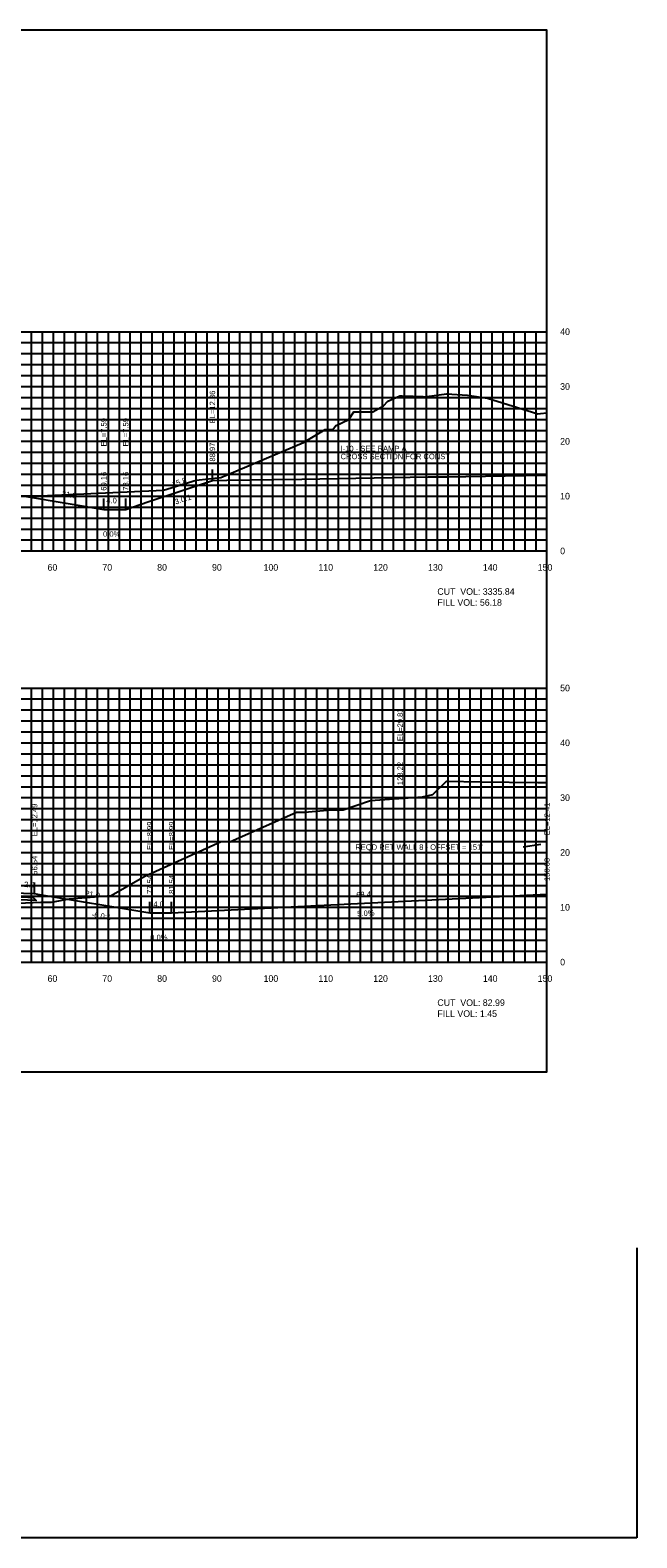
# Model space of a CAD drawing. Extents: x 1797419 to 1809236, y 248759 to 251512.
# Drawn here: x 1803706.7 to 1803817.4, y 249994.4 to 250269.4 of the extents above; entities that cross this region are included whole.
import ezdxf

# ---------------------------------------------------------------- set-up
doc = ezdxf.new("R2010")
doc.units = 0
for name, color, linetype in [('10', 7, 'Continuous'), ('3', 7, 'Continuous'), ('31', 7, 'Continuous'), ('4', 7, 'Continuous'), ('60', 7, 'Continuous'), ('ANNO-TXT', 7, 'Continuous'), ('BASE', 7, 'Continuous'), ('CL-CNST', 7, 'Continuous'), ('Level 32', 7, 'Continuous'), ('Level 55', 7, 'Continuous'), ('Level 62', 7, 'Continuous'), ('M-ROADS', 7, 'Continuous')]:
    doc.layers.add(name, color=color, linetype=linetype)

msp = doc.modelspace()

# ---------------------------------------------------------------- linework, layer by layer
for p, q in [((1803739.97, 250187.29), (1803739.97, 250189.29)), ((1803720.16, 250182.02), (1803720.16, 250184.02)), ((1803724.16, 250182.02), (1803724.16, 250184.02)), ((1803707.54, 250111.92), (1803707.54, 250113.92)), ((1803728.54, 250108.42), (1803728.54, 250110.42)), ((1803728.54, 250108.42), (1803728.54, 250110.42)), ((1803732.54, 250108.42), (1803732.54, 250110.42))]:
    msp.add_line(p, q)
msp.add_lwpolyline([(1803501, 250079.43), (1803801, 250079.43), (1803801, 250269.43), (1803501, 250269.43)], close=True)
at = {"layer": '3'}
msp.add_line((1803796.65, 250120.46), (1803799.9, 250120.96), dxfattribs=at)
at = {"layer": '60'}
for p, q in [((1803801, 250174.43), (1803801, 250214.43)), ((1803801.06, 250214.43), (1803801, 250214.43)), ((1803801.06, 250204.43), (1803801, 250204.43)), ((1803801.06, 250194.43), (1803801, 250194.43)), ((1803801.06, 250184.43), (1803801, 250184.43)), ((1803501, 250174.43), (1803801, 250174.43)), ((1803711, 250174.37), (1803711, 250174.43)), ((1803721, 250174.37), (1803721, 250174.43)), ((1803731, 250174.37), (1803731, 250174.43)), ((1803741, 250174.37), (1803741, 250174.43)), ((1803751, 250174.37), (1803751, 250174.43)), ((1803761, 250174.37), (1803761, 250174.43)), ((1803771, 250174.37), (1803771, 250174.43)), ((1803781, 250174.37), (1803781, 250174.43)), ((1803791, 250174.37), (1803791, 250174.43)), ((1803801, 250174.37), (1803801, 250174.43)), ((1803801.06, 250174.43), (1803801, 250174.43)), ((1803801, 250099.43), (1803801, 250149.43)), ((1803801.06, 250149.43), (1803801, 250149.43)), ((1803801.06, 250139.43), (1803801, 250139.43)), ((1803801.06, 250129.43), (1803801, 250129.43)), ((1803801.06, 250119.43), (1803801, 250119.43)), ((1803801.06, 250109.43), (1803801, 250109.43)), ((1803501, 250099.43), (1803801, 250099.43)), ((1803711, 250099.37), (1803711, 250099.43)), ((1803721, 250099.37), (1803721, 250099.43)), ((1803731, 250099.37), (1803731, 250099.43)), ((1803741, 250099.37), (1803741, 250099.43)), ((1803751, 250099.37), (1803751, 250099.43)), ((1803761, 250099.37), (1803761, 250099.43)), ((1803771, 250099.37), (1803771, 250099.43)), ((1803781, 250099.37), (1803781, 250099.43)), ((1803791, 250099.37), (1803791, 250099.43)), ((1803801, 250099.37), (1803801, 250099.43)), ((1803801.06, 250099.43), (1803801, 250099.43))]:
    msp.add_line(p, q, dxfattribs=at)
at = {"layer": 'BASE'}
msp.add_lwpolyline([(1803584.25, 250108.76), (1803585.25, 250108.8), (1803590, 250108.99), (1803651, 250110.33), (1803701.54, 250111.44), (1803706.29, 250111.25), (1803707.29, 250111.21), (1803707.81, 250110.69), (1803701.54, 250110.94), (1803651, 250109.83), (1803590, 250108.49), (1803583.73, 250108.24)], close=True, dxfattribs=at)
at = {"layer": 'CL-CNST'}
for points in [[(1803539.87, 250186.13), (1803555.67, 250180.86), (1803559, 250179.75), (1803559.68, 250179.75), (1803563, 250179.75), (1803573.05, 250181.43), (1803584, 250183.25), (1803584, 250183.25), (1803586, 250183.33), (1803587.18, 250183.38), (1803587.34, 250183.39), (1803590, 250183.49), (1803648.34, 250184.78), (1803651, 250184.83), (1803693.16, 250185.76), (1803696.61, 250185.62), (1803697.16, 250185.6), (1803699.16, 250185.52), (1803720.16, 250182.02), (1803723.72, 250182.02), (1803724.16, 250182.02), (1803728.2, 250183.37), (1803739.97, 250187.29)], [(1803739.97, 250187.29), (1803742.61, 250187.33), (1803751.19, 250187.47), (1803756.3, 250187.55), (1803779.34, 250187.92), (1803782.94, 250187.98), (1803786.22, 250188.03), (1803800.62, 250188.26), (1803801, 250188.26)], [(1803536.85, 250111.51), (1803559, 250105.97), (1803562.13, 250105.97), (1803563, 250105.97), (1803565.27, 250106.34), (1803584, 250109.47), (1803586, 250109.55), (1803589.95, 250109.71), (1803590, 250109.71), (1803650.98, 250111.05), (1803651, 250111.05), (1803676.68, 250111.61), (1803701.54, 250112.16), (1803705.54, 250112), (1803707.41, 250111.93), (1803707.54, 250111.92), (1803708.09, 250111.83), (1803728.54, 250108.42), (1803732.54, 250108.42), (1803765.21, 250110.05), (1803801, 250111.84)]]:
    msp.add_lwpolyline(points, dxfattribs=at)
at = {"layer": 'Level 55'}
for p, q in [((1803817.39, 250047.28), (1803817.39, 249994.4)), ((1803817.39, 249994.4), (1802790.13, 249994.4))]:
    msp.add_line(p, q, dxfattribs=at)
at = {"layer": 'Level 62'}
for p, q in [((1803501, 250214.43), (1803801, 250214.43)), ((1803501, 250212.43), (1803801, 250212.43)), ((1803707, 250174.43), (1803707, 250214.43)), ((1803709, 250174.43), (1803709, 250214.43)), ((1803711, 250174.43), (1803711, 250214.43)), ((1803713, 250174.43), (1803713, 250214.43)), ((1803715, 250174.43), (1803715, 250214.43)), ((1803717, 250174.43), (1803717, 250214.43)), ((1803719, 250174.43), (1803719, 250214.43)), ((1803721, 250174.43), (1803721, 250214.43)), ((1803723, 250174.43), (1803723, 250214.43)), ((1803725, 250174.43), (1803725, 250214.43)), ((1803727, 250174.43), (1803727, 250214.43)), ((1803729, 250174.43), (1803729, 250214.43)), ((1803731, 250174.43), (1803731, 250214.43)), ((1803733, 250174.43), (1803733, 250214.43)), ((1803735, 250174.43), (1803735, 250214.43)), ((1803737, 250174.43), (1803737, 250214.43)), ((1803739, 250174.43), (1803739, 250214.43)), ((1803741, 250174.43), (1803741, 250214.43)), ((1803743, 250174.43), (1803743, 250214.43)), ((1803745, 250174.43), (1803745, 250214.43)), ((1803747, 250174.43), (1803747, 250214.43)), ((1803749, 250174.43), (1803749, 250214.43)), ((1803751, 250174.43), (1803751, 250214.43)), ((1803753, 250174.43), (1803753, 250214.43)), ((1803755, 250174.43), (1803755, 250214.43)), ((1803757, 250174.43), (1803757, 250214.43)), ((1803759, 250174.43), (1803759, 250214.43)), ((1803761, 250174.43), (1803761, 250214.43)), ((1803763, 250174.43), (1803763, 250214.43)), ((1803765, 250174.43), (1803765, 250214.43)), ((1803767, 250174.43), (1803767, 250214.43)), ((1803769, 250174.43), (1803769, 250214.43)), ((1803771, 250174.43), (1803771, 250214.43)), ((1803773, 250174.43), (1803773, 250214.43)), ((1803775, 250174.43), (1803775, 250214.43)), ((1803777, 250174.43), (1803777, 250214.43)), ((1803779, 250174.43), (1803779, 250214.43)), ((1803781, 250174.43), (1803781, 250214.43)), ((1803783, 250174.43), (1803783, 250214.43)), ((1803785, 250174.43), (1803785, 250214.43)), ((1803787, 250174.43), (1803787, 250214.43)), ((1803789, 250174.43), (1803789, 250214.43)), ((1803791, 250174.43), (1803791, 250214.43)), ((1803793, 250174.43), (1803793, 250214.43)), ((1803795, 250174.43), (1803795, 250214.43)), ((1803797, 250174.43), (1803797, 250214.43)), ((1803799, 250174.43), (1803799, 250214.43)), ((1803801, 250174.43), (1803801, 250214.43)), ((1803501, 250210.43), (1803801, 250210.43)), ((1803501, 250208.43), (1803801, 250208.43)), ((1803501, 250206.43), (1803801, 250206.43)), ((1803501, 250204.43), (1803801, 250204.43)), ((1803501, 250202.43), (1803801, 250202.43)), ((1803501, 250200.43), (1803801, 250200.43)), ((1803501, 250198.43), (1803801, 250198.43)), ((1803501, 250196.43), (1803801, 250196.43)), ((1803501, 250194.43), (1803801, 250194.43)), ((1803501, 250192.43), (1803801, 250192.43)), ((1803501, 250190.43), (1803801, 250190.43)), ((1803501, 250188.43), (1803801, 250188.43)), ((1803501, 250186.43), (1803801, 250186.43)), ((1803501, 250184.43), (1803801, 250184.43)), ((1803501, 250182.43), (1803801, 250182.43)), ((1803501, 250180.43), (1803801, 250180.43)), ((1803501, 250178.43), (1803801, 250178.43)), ((1803501, 250176.43), (1803801, 250176.43)), ((1803501, 250174.43), (1803801, 250174.43)), ((1803501, 250149.43), (1803801, 250149.43)), ((1803501, 250149.43), (1803801, 250149.43)), ((1803707, 250099.43), (1803707, 250149.43)), ((1803707, 250099.43), (1803707, 250149.43)), ((1803709, 250099.43), (1803709, 250149.43)), ((1803709, 250099.43), (1803709, 250149.43)), ((1803711, 250099.43), (1803711, 250149.43)), ((1803711, 250099.43), (1803711, 250149.43)), ((1803713, 250099.43), (1803713, 250149.43)), ((1803713, 250099.43), (1803713, 250149.43)), ((1803715, 250099.43), (1803715, 250149.43)), ((1803715, 250099.43), (1803715, 250149.43)), ((1803717, 250099.43), (1803717, 250149.43)), ((1803717, 250099.43), (1803717, 250149.43)), ((1803719, 250099.43), (1803719, 250149.43)), ((1803719, 250099.43), (1803719, 250149.43)), ((1803721, 250099.43), (1803721, 250149.43)), ((1803721, 250099.43), (1803721, 250149.43)), ((1803723, 250099.43), (1803723, 250149.43)), ((1803723, 250099.43), (1803723, 250149.43)), ((1803725, 250099.43), (1803725, 250149.43)), ((1803725, 250099.43), (1803725, 250149.43)), ((1803727, 250099.43), (1803727, 250149.43)), ((1803727, 250099.43), (1803727, 250149.43)), ((1803729, 250099.43), (1803729, 250149.43)), ((1803731, 250099.43), (1803731, 250149.43)), ((1803731, 250099.43), (1803731, 250149.43)), ((1803733, 250099.43), (1803733, 250149.43)), ((1803733, 250099.43), (1803733, 250149.43)), ((1803735, 250099.43), (1803735, 250149.43)), ((1803735, 250099.43), (1803735, 250149.43)), ((1803737, 250099.43), (1803737, 250149.43)), ((1803737, 250099.43), (1803737, 250149.43)), ((1803739, 250099.43), (1803739, 250149.43)), ((1803739, 250099.43), (1803739, 250149.43)), ((1803741, 250099.43), (1803741, 250149.43)), ((1803741, 250099.43), (1803741, 250149.43)), ((1803743, 250099.43), (1803743, 250149.43)), ((1803743, 250099.43), (1803743, 250149.43)), ((1803745, 250099.43), (1803745, 250149.43)), ((1803745, 250099.43), (1803745, 250149.43)), ((1803747, 250099.43), (1803747, 250149.43)), ((1803747, 250099.43), (1803747, 250149.43)), ((1803749, 250099.43), (1803749, 250149.43)), ((1803749, 250099.43), (1803749, 250149.43)), ((1803751, 250099.43), (1803751, 250149.43)), ((1803751, 250099.43), (1803751, 250149.43)), ((1803753, 250099.43), (1803753, 250149.43)), ((1803753, 250099.43), (1803753, 250149.43)), ((1803755, 250099.43), (1803755, 250149.43)), ((1803755, 250099.43), (1803755, 250149.43)), ((1803757, 250099.43), (1803757, 250149.43)), ((1803757, 250099.43), (1803757, 250149.43)), ((1803759, 250099.43), (1803759, 250149.43)), ((1803759, 250099.43), (1803759, 250149.43)), ((1803761, 250099.43), (1803761, 250149.43)), ((1803761, 250099.43), (1803761, 250149.43)), ((1803763, 250099.43), (1803763, 250149.43)), ((1803763, 250099.43), (1803763, 250149.43)), ((1803765, 250099.43), (1803765, 250149.43)), ((1803765, 250099.43), (1803765, 250149.43)), ((1803767, 250099.43), (1803767, 250149.43)), ((1803767, 250099.43), (1803767, 250149.43)), ((1803769, 250099.43), (1803769, 250149.43)), ((1803769, 250099.43), (1803769, 250149.43)), ((1803771, 250099.43), (1803771, 250149.43)), ((1803771, 250099.43), (1803771, 250149.43)), ((1803773, 250099.43), (1803773, 250149.43)), ((1803773, 250099.43), (1803773, 250149.43)), ((1803775, 250099.43), (1803775, 250149.43)), ((1803775, 250099.43), (1803775, 250149.43)), ((1803777, 250099.43), (1803777, 250149.43)), ((1803777, 250099.43), (1803777, 250149.43)), ((1803779, 250099.43), (1803779, 250149.43)), ((1803779, 250099.43), (1803779, 250149.43)), ((1803781, 250099.43), (1803781, 250149.43)), ((1803781, 250099.43), (1803781, 250149.43)), ((1803783, 250099.43), (1803783, 250149.43)), ((1803783, 250099.43), (1803783, 250149.43)), ((1803785, 250099.43), (1803785, 250149.43)), ((1803785, 250099.43), (1803785, 250149.43)), ((1803787, 250099.43), (1803787, 250149.43)), ((1803787, 250099.43), (1803787, 250149.43)), ((1803789, 250099.43), (1803789, 250149.43)), ((1803789, 250099.43), (1803789, 250149.43)), ((1803791, 250099.43), (1803791, 250149.43)), ((1803791, 250099.43), (1803791, 250149.43)), ((1803793, 250099.43), (1803793, 250149.43)), ((1803793, 250099.43), (1803793, 250149.43)), ((1803795, 250099.43), (1803795, 250149.43)), ((1803795, 250099.43), (1803795, 250149.43)), ((1803797, 250099.43), (1803797, 250149.43)), ((1803797, 250099.43), (1803797, 250149.43)), ((1803799, 250099.43), (1803799, 250149.43)), ((1803799, 250099.43), (1803799, 250149.43)), ((1803801, 250099.43), (1803801, 250149.43)), ((1803801, 250099.43), (1803801, 250149.43)), ((1803501, 250147.43), (1803801, 250147.43)), ((1803501, 250147.43), (1803801, 250147.43)), ((1803501, 250145.43), (1803801, 250145.43)), ((1803501, 250145.43), (1803801, 250145.43)), ((1803501, 250143.43), (1803801, 250143.43)), ((1803501, 250143.43), (1803801, 250143.43)), ((1803501, 250141.43), (1803801, 250141.43)), ((1803501, 250141.43), (1803801, 250141.43)), ((1803501, 250139.43), (1803801, 250139.43)), ((1803501, 250139.43), (1803801, 250139.43)), ((1803501, 250137.43), (1803801, 250137.43)), ((1803501, 250137.43), (1803801, 250137.43)), ((1803501, 250135.43), (1803801, 250135.43)), ((1803501, 250135.43), (1803801, 250135.43)), ((1803501, 250133.43), (1803801, 250133.43)), ((1803501, 250133.43), (1803801, 250133.43)), ((1803501, 250131.43), (1803801, 250131.43)), ((1803501, 250131.43), (1803801, 250131.43)), ((1803501, 250129.43), (1803801, 250129.43)), ((1803501, 250129.43), (1803801, 250129.43)), ((1803501, 250127.43), (1803801, 250127.43)), ((1803501, 250127.43), (1803801, 250127.43)), ((1803501, 250125.43), (1803801, 250125.43)), ((1803501, 250125.43), (1803801, 250125.43)), ((1803501, 250123.43), (1803801, 250123.43)), ((1803501, 250123.43), (1803801, 250123.43)), ((1803501, 250121.43), (1803801, 250121.43)), ((1803501, 250121.43), (1803801, 250121.43)), ((1803501, 250119.43), (1803801, 250119.43)), ((1803501, 250119.43), (1803801, 250119.43)), ((1803501, 250117.43), (1803801, 250117.43)), ((1803501, 250117.43), (1803801, 250117.43)), ((1803501, 250115.43), (1803801, 250115.43)), ((1803501, 250115.43), (1803801, 250115.43)), ((1803501, 250113.43), (1803801, 250113.43)), ((1803501, 250113.43), (1803801, 250113.43)), ((1803501, 250111.43), (1803801, 250111.43)), ((1803501, 250111.43), (1803801, 250111.43)), ((1803501, 250109.43), (1803801, 250109.43)), ((1803501, 250109.43), (1803801, 250109.43)), ((1803501, 250107.43), (1803801, 250107.43)), ((1803501, 250107.43), (1803801, 250107.43)), ((1803501, 250105.43), (1803801, 250105.43)), ((1803501, 250105.43), (1803801, 250105.43)), ((1803501, 250103.43), (1803801, 250103.43)), ((1803501, 250103.43), (1803801, 250103.43)), ((1803501, 250101.43), (1803801, 250101.43)), ((1803501, 250101.43), (1803801, 250101.43)), ((1803501, 250099.43), (1803801, 250099.43)), ((1803501, 250099.43), (1803801, 250099.43))]:
    msp.add_line(p, q, dxfattribs=at)
at = {"layer": 'M-ROADS'}
for points in [[(1803679.74, 250184.48), (1803706.83, 250184.51), (1803707.42, 250184.51), (1803708.55, 250184.51), (1803731.04, 250185.5), (1803736.98, 250187.34), (1803741.5, 250187.8), (1803742.64, 250188.29), (1803756.56, 250194.2), (1803760.52, 250196.58), (1803761.91, 250196.58), (1803762.49, 250197.32), (1803762.56, 250197.32), (1803764.83, 250198.42), (1803765.77, 250199.8), (1803767.64, 250199.8), (1803769.21, 250199.8), (1803771.17, 250200.89), (1803771.96, 250201.73), (1803774.02, 250202.67), (1803774.17, 250202.73), (1803774.57, 250202.71), (1803776.59, 250202.64), (1803778.4, 250202.58), (1803779.02, 250202.56), (1803779.09, 250202.59), (1803782.65, 250203.09), (1803786.51, 250202.87), (1803790.16, 250202.33), (1803799.34, 250199.46), (1803799.84, 250199.51), (1803801, 250199.63)], [(1803701.75, 250110.07), (1803708.7, 250110.34), (1803710.61, 250110.36), (1803713.89, 250110.97), (1803721.52, 250111.59), (1803727.63, 250115.1), (1803741.56, 250121.41), (1803742.06, 250121.41), (1803743.14, 250121.39), (1803755.29, 250126.8), (1803756.84, 250126.77), (1803761.58, 250127.19), (1803762.7, 250127.17), (1803763.82, 250127.18), (1803768.81, 250128.88), (1803778.28, 250129.55), (1803780.17, 250130.01), (1803782.66, 250132.41), (1803788.95, 250132.34), (1803799.34, 250132.2), (1803800.11, 250132.2), (1803801, 250132.17)]]:
    msp.add_lwpolyline(points, dxfattribs=at)

# ---------------------------------------------------------------- texts
for s, rotation, p in [('3.0:1', 18.436, (1803733.3, 250182.88)), ('-6.0:1', 350.5377, (1803717.9, 250107.66))]:
    msp.add_text(s, height=1, rotation=rotation).set_placement(p)
at = {"layer": '10'}
for s, p in [('60', (1803709.9, 250170.83)), ('70', (1803719.9, 250170.83)), ('80', (1803729.9, 250170.83)), ('90', (1803739.9, 250170.83)), ('100', (1803749.3, 250170.83)), ('110', (1803759.3, 250170.83)), ('120', (1803769.3, 250170.83)), ('130', (1803779.3, 250170.83)), ('140', (1803789.3, 250170.83)), ('150', (1803799.3, 250170.83)), ('60', (1803709.9, 250095.83)), ('70', (1803719.9, 250095.83)), ('80', (1803729.9, 250095.83)), ('90', (1803739.9, 250095.83)), ('100', (1803749.3, 250095.83)), ('110', (1803759.3, 250095.83)), ('120', (1803769.3, 250095.83)), ('130', (1803779.3, 250095.83)), ('140', (1803789.3, 250095.83)), ('150', (1803799.3, 250095.83))]:
    msp.add_text(s, height=1.2, dxfattribs=at).set_placement(p)
at = {"layer": '3'}
for s, p in [('EL=12.86', (1803740.47, 250197.72)), ('EL=7.59', (1803720.66, 250193.49)), ('EL=7.59', (1803724.66, 250193.49)), ('88.97', (1803740.47, 250190.74)), ('69.16', (1803720.66, 250185.42)), ('73.16', (1803724.66, 250185.42)), ('EL=29.83', (1803774.72, 250139.74)), ('123.22', (1803774.72, 250131.72)), ('EL=12.49', (1803708.04, 250122.39)), ('EL=12.41', (1803801.5, 250122.57)), ('EL=8.99', (1803729.04, 250119.89)), ('EL=8.99', (1803729.04, 250119.89)), ('EL=8.99', (1803733.04, 250119.89)), ('56.54', (1803708.04, 250115.37)), ('150.00', (1803801.5, 250114.22)), ('77.54', (1803729.04, 250111.87)), ('77.54', (1803729.04, 250111.87)), ('81.54', (1803733.04, 250111.87))]:
    msp.add_text(s, height=1, rotation=90, dxfattribs=at).set_placement(p)
msp.add_text("REQD RET WALL 8 - OFFSET = 151'", height=1, dxfattribs=at).set_placement((1803766.03, 250119.91))
at = {"layer": '31'}
for s, p in [('40', (1803803.4, 250213.83)), ('30', (1803803.4, 250203.83)), ('20', (1803803.4, 250193.83)), ('10', (1803803.4, 250183.83)), ('0', (1803803.4, 250173.83)), ('50', (1803803.4, 250148.83)), ('40', (1803803.4, 250138.83)), ('30', (1803803.4, 250128.83)), ('20', (1803803.4, 250118.83)), ('10', (1803803.4, 250108.83)), ('0', (1803803.4, 250098.83))]:
    msp.add_text(s, height=1.2, dxfattribs=at).set_placement(p)
at = {"layer": '4'}
for s, rotation, p in [('15.8', 18.436, (1803732.81, 250186.07)), ('21.0', 350.5379, (1803712.43, 250184.43)), ('2.0', 357.7097, (1803705.62, 250113.12)), ('21.0', 350.5377, (1803716.7, 250111.51)), ('68.4', 2.8624, (1803766.24, 250111.21)), ('5.0%', 2.8624, (1803766.42, 250107.77))]:
    msp.add_text(s, height=1, rotation=rotation, dxfattribs=at).set_placement(p)
for s, p in [('4.0', (1803720.62, 250183.12)), ('0.0%', (1803720.03, 250177.02)), ('4.0', (1803729.22, 250109.52)), ('0.0%', (1803728.63, 250103.42))]:
    msp.add_text(s, height=1, dxfattribs=at).set_placement(p)
at = {"layer": 'ANNO-TXT'}
for s, p in [('CUT  VOL: 3335.84', (1803781, 250166.43)), ('FILL VOL: 56.18', (1803781, 250164.43)), ('CUT  VOL: 82.99', (1803781, 250091.43)), ('FILL VOL: 1.45', (1803781, 250089.43))]:
    msp.add_text(s, height=1.2, dxfattribs=at).set_placement(p)
at = {"layer": 'Level 32'}
for s, p in [('I-10 - SEE RAMP A', (1803763.35, 250192.61)), ('CROSS SECTION FOR CONST ', (1803763.35, 250191.17))]:
    msp.add_text(s, height=1, dxfattribs=at).set_placement(p)

doc.saveas('drawing.dxf')
